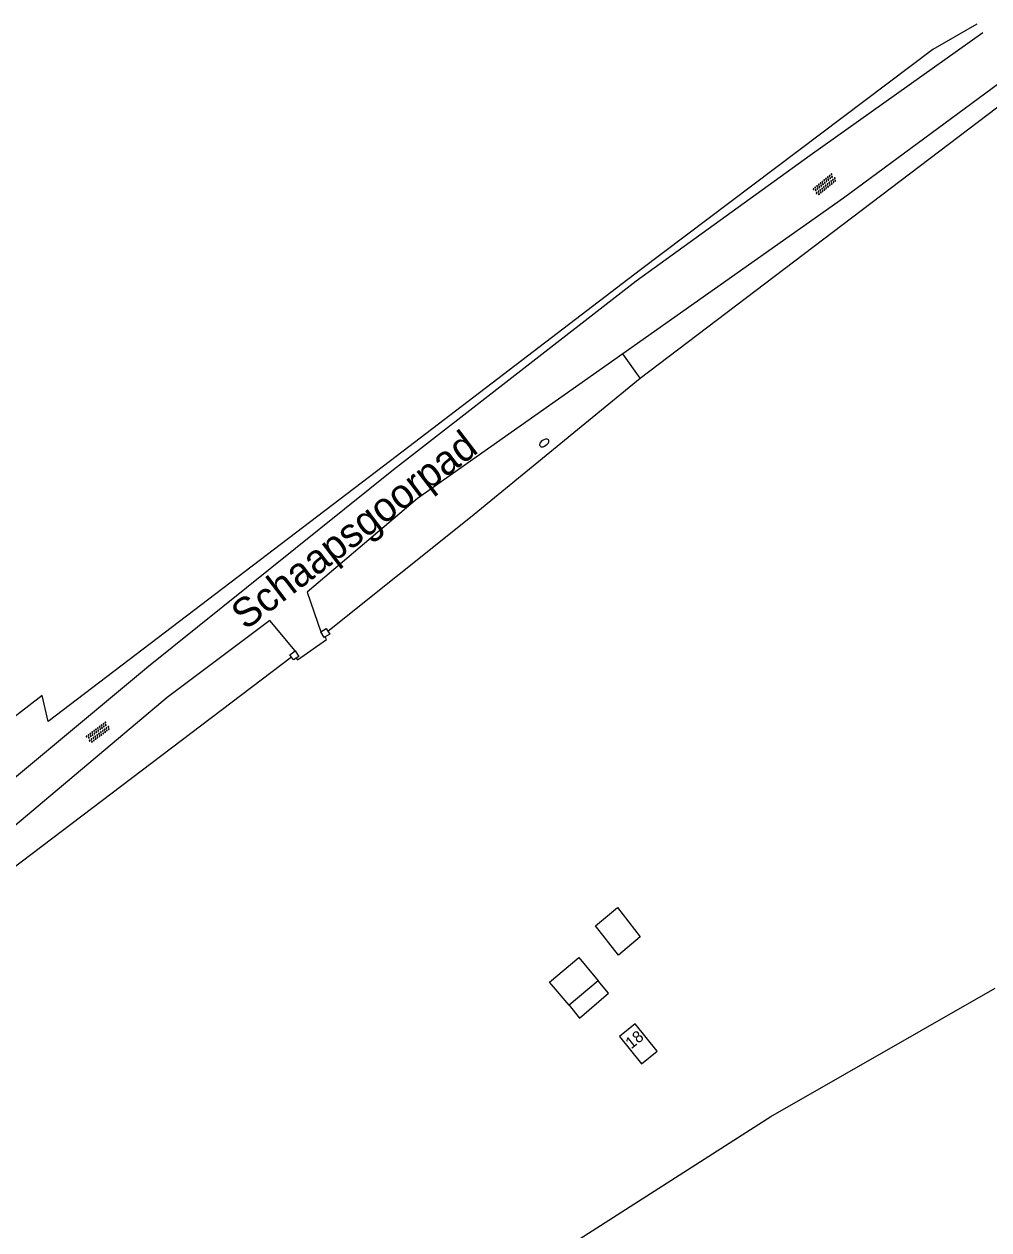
# Model space of a CAD drawing. Extents: x 126000 to 131009, y 393000 to 395500.
# Drawn here: x 130065 to 130147.8, y 395382.9 to 395486.2 of the extents above; entities that cross this region are included whole.
import ezdxf

# ---------------------------------------------------------------- set-up
doc = ezdxf.new("R2010")
doc.units = 0
for name, color, linetype in [('gg-afsc-draadraster', 7, 'Continuous'), ('gg-afsc-hekwerk', 7, 'Continuous'), ('gg-afsc-muur', 7, 'Continuous'), ('gg-anno-huisnummerreeks BGT', 7, 'Continuous'), ('gg-anno-openbare ruimte label', 7, 'Continuous'), ('gg-bbg-bijgebouw', 7, 'Continuous'), ('gg-bbg-hoofdgebouw', 7, 'Continuous'), ('gg-bbg-luifel en loopbrug', 7, 'Continuous'), ('gg-knt-bronhoudergrens', 7, 'Continuous'), ('gg-knt-onverhard', 7, 'Continuous'), ('gt-grn-groengrens', 7, 'Continuous'), ('gt-symb-brandkraan', 7, 'Continuous'), ('gt-symb-overige verharding', 7, 'Continuous')]:
    doc.layers.add(name, color=color, linetype=linetype)

# ---------------------------------------------------------------- blocks, each defined once
blk = doc.blocks.new('gt0-OVH')
at = {"layer": 'gt-symb-overige verharding'}
for points in [[(-0.97, 0.3), (-0.97, 0.31), (-0.96, 0.32), (-0.97, 0.33), (-0.97, 0.34), (-0.98, 0.35), (-0.99, 0.35), (-1, 0.36), (-1.01, 0.35), (-1.02, 0.35), (-1.03, 0.34), (-1.03, 0.33), (-1.04, 0.32), (-1.03, 0.31), (-1.03, 0.3), (-1.02, 0.29), (-1.01, 0.29), (-1, 0.28), (-0.99, 0.29), (-0.98, 0.29)], [(-0.87, 0.11), (-0.87, 0.12), (-0.86, 0.13), (-0.87, 0.14), (-0.87, 0.15), (-0.88, 0.16), (-0.89, 0.16), (-0.9, 0.16), (-0.91, 0.16), (-0.92, 0.16), (-0.93, 0.15), (-0.93, 0.14), (-0.94, 0.13), (-0.93, 0.12), (-0.93, 0.11), (-0.92, 0.1), (-0.91, 0.09), (-0.9, 0.09), (-0.89, 0.09), (-0.88, 0.1)], [(-0.77, 0.3), (-0.77, 0.31), (-0.76, 0.32), (-0.77, 0.33), (-0.77, 0.34), (-0.78, 0.35), (-0.79, 0.35), (-0.8, 0.36), (-0.81, 0.35), (-0.82, 0.35), (-0.83, 0.34), (-0.83, 0.33), (-0.84, 0.32), (-0.83, 0.31), (-0.83, 0.3), (-0.82, 0.29), (-0.81, 0.29), (-0.8, 0.28), (-0.79, 0.29), (-0.78, 0.29)], [(-0.67, 0.11), (-0.67, 0.12), (-0.66, 0.13), (-0.67, 0.14), (-0.67, 0.15), (-0.68, 0.16), (-0.69, 0.16), (-0.7, 0.16), (-0.71, 0.16), (-0.72, 0.16), (-0.73, 0.15), (-0.73, 0.14), (-0.74, 0.13), (-0.73, 0.12), (-0.73, 0.11), (-0.72, 0.1), (-0.71, 0.09), (-0.7, 0.09), (-0.69, 0.09), (-0.68, 0.1)], [(-0.57, 0.3), (-0.57, 0.31), (-0.56, 0.32), (-0.57, 0.33), (-0.57, 0.34), (-0.58, 0.35), (-0.59, 0.35), (-0.6, 0.36), (-0.61, 0.35), (-0.62, 0.35), (-0.63, 0.34), (-0.63, 0.33), (-0.64, 0.32), (-0.63, 0.31), (-0.63, 0.3), (-0.62, 0.29), (-0.61, 0.29), (-0.6, 0.28), (-0.59, 0.29), (-0.58, 0.29)], [(-0.47, 0.11), (-0.47, 0.12), (-0.46, 0.13), (-0.47, 0.14), (-0.47, 0.15), (-0.48, 0.16), (-0.49, 0.16), (-0.5, 0.16), (-0.51, 0.16), (-0.52, 0.16), (-0.53, 0.15), (-0.53, 0.14), (-0.54, 0.13), (-0.53, 0.12), (-0.53, 0.11), (-0.52, 0.1), (-0.51, 0.09), (-0.5, 0.09), (-0.49, 0.09), (-0.48, 0.1)], [(-0.37, 0.3), (-0.37, 0.31), (-0.36, 0.32), (-0.37, 0.33), (-0.37, 0.34), (-0.38, 0.35), (-0.39, 0.35), (-0.4, 0.36), (-0.41, 0.35), (-0.42, 0.35), (-0.43, 0.34), (-0.43, 0.33), (-0.44, 0.32), (-0.43, 0.31), (-0.43, 0.3), (-0.42, 0.29), (-0.41, 0.29), (-0.4, 0.28), (-0.39, 0.29), (-0.38, 0.29)], [(-0.27, 0.11), (-0.27, 0.12), (-0.26, 0.13), (-0.27, 0.14), (-0.27, 0.15), (-0.28, 0.16), (-0.29, 0.16), (-0.3, 0.16), (-0.31, 0.16), (-0.32, 0.16), (-0.33, 0.15), (-0.33, 0.14), (-0.34, 0.13), (-0.33, 0.12), (-0.33, 0.11), (-0.32, 0.1), (-0.31, 0.09), (-0.3, 0.09), (-0.29, 0.09), (-0.28, 0.1)], [(-0.17, 0.3), (-0.17, 0.31), (-0.16, 0.32), (-0.17, 0.33), (-0.17, 0.34), (-0.18, 0.35), (-0.19, 0.35), (-0.2, 0.36), (-0.21, 0.35), (-0.22, 0.35), (-0.23, 0.34), (-0.23, 0.33), (-0.24, 0.32), (-0.23, 0.31), (-0.23, 0.3), (-0.22, 0.29), (-0.21, 0.29), (-0.2, 0.28), (-0.19, 0.29), (-0.18, 0.29)], [(-0.07, 0.11), (-0.07, 0.12), (-0.06, 0.13), (-0.07, 0.14), (-0.07, 0.15), (-0.08, 0.16), (-0.09, 0.16), (-0.1, 0.16), (-0.11, 0.16), (-0.12, 0.16), (-0.13, 0.15), (-0.13, 0.14), (-0.14, 0.13), (-0.13, 0.12), (-0.13, 0.11), (-0.12, 0.1), (-0.11, 0.09), (-0.1, 0.09), (-0.09, 0.09), (-0.08, 0.1)], [(0.03, 0.3), (0.03, 0.31), (0.04, 0.32), (0.03, 0.33), (0.03, 0.34), (0.02, 0.35), (0.01, 0.35), (0, 0.36), (-0.01, 0.35), (-0.02, 0.35), (-0.03, 0.34), (-0.03, 0.33), (-0.04, 0.32), (-0.03, 0.31), (-0.03, 0.3), (-0.02, 0.29), (-0.01, 0.29), (0, 0.28), (0.01, 0.29), (0.02, 0.29)], [(0.13, 0.11), (0.13, 0.12), (0.14, 0.13), (0.13, 0.14), (0.13, 0.15), (0.12, 0.16), (0.11, 0.16), (0.1, 0.16), (0.09, 0.16), (0.08, 0.16), (0.07, 0.15), (0.07, 0.14), (0.06, 0.13), (0.07, 0.12), (0.07, 0.11), (0.08, 0.1), (0.09, 0.09), (0.1, 0.09), (0.11, 0.09), (0.12, 0.1)], [(0.23, 0.3), (0.23, 0.31), (0.24, 0.32), (0.23, 0.33), (0.23, 0.34), (0.22, 0.35), (0.21, 0.35), (0.2, 0.36), (0.19, 0.35), (0.18, 0.35), (0.17, 0.34), (0.17, 0.33), (0.16, 0.32), (0.17, 0.31), (0.17, 0.3), (0.18, 0.29), (0.19, 0.29), (0.2, 0.28), (0.21, 0.29), (0.22, 0.29)], [(0.33, 0.11), (0.33, 0.12), (0.34, 0.13), (0.33, 0.14), (0.33, 0.15), (0.32, 0.16), (0.31, 0.16), (0.3, 0.16), (0.29, 0.16), (0.28, 0.16), (0.27, 0.15), (0.27, 0.14), (0.26, 0.13), (0.27, 0.12), (0.27, 0.11), (0.28, 0.1), (0.29, 0.09), (0.3, 0.09), (0.31, 0.09), (0.32, 0.1)], [(0.43, 0.3), (0.43, 0.31), (0.44, 0.32), (0.43, 0.33), (0.43, 0.34), (0.42, 0.35), (0.41, 0.35), (0.4, 0.36), (0.39, 0.35), (0.38, 0.35), (0.37, 0.34), (0.37, 0.33), (0.36, 0.32), (0.37, 0.31), (0.37, 0.3), (0.38, 0.29), (0.39, 0.29), (0.4, 0.28), (0.41, 0.29), (0.42, 0.29)], [(0.53, 0.11), (0.53, 0.12), (0.54, 0.13), (0.53, 0.14), (0.53, 0.15), (0.52, 0.16), (0.51, 0.16), (0.5, 0.16), (0.49, 0.16), (0.48, 0.16), (0.47, 0.15), (0.47, 0.14), (0.46, 0.13), (0.47, 0.12), (0.47, 0.11), (0.48, 0.1), (0.49, 0.09), (0.5, 0.09), (0.51, 0.09), (0.52, 0.1)], [(0.63, 0.3), (0.63, 0.31), (0.64, 0.32), (0.63, 0.33), (0.63, 0.34), (0.62, 0.35), (0.61, 0.35), (0.6, 0.36), (0.59, 0.35), (0.58, 0.35), (0.57, 0.34), (0.57, 0.33), (0.56, 0.32), (0.57, 0.31), (0.57, 0.3), (0.58, 0.29), (0.59, 0.29), (0.6, 0.28), (0.61, 0.29), (0.62, 0.29)], [(0.73, 0.11), (0.73, 0.12), (0.74, 0.13), (0.73, 0.14), (0.73, 0.15), (0.72, 0.16), (0.71, 0.16), (0.7, 0.16), (0.69, 0.16), (0.68, 0.16), (0.67, 0.15), (0.67, 0.14), (0.66, 0.13), (0.67, 0.12), (0.67, 0.11), (0.68, 0.1), (0.69, 0.09), (0.7, 0.09), (0.71, 0.09), (0.72, 0.1)], [(0.83, 0.3), (0.83, 0.31), (0.84, 0.32), (0.83, 0.33), (0.83, 0.34), (0.82, 0.35), (0.81, 0.35), (0.8, 0.36), (0.79, 0.35), (0.78, 0.35), (0.77, 0.34), (0.77, 0.33), (0.76, 0.32), (0.77, 0.31), (0.77, 0.3), (0.78, 0.29), (0.79, 0.29), (0.8, 0.28), (0.81, 0.29), (0.82, 0.29)], [(0.93, 0.11), (0.93, 0.12), (0.94, 0.13), (0.93, 0.14), (0.93, 0.15), (0.92, 0.16), (0.91, 0.16), (0.9, 0.16), (0.89, 0.16), (0.88, 0.16), (0.87, 0.15), (0.87, 0.14), (0.86, 0.13), (0.87, 0.12), (0.87, 0.11), (0.88, 0.1), (0.89, 0.09), (0.9, 0.09), (0.91, 0.09), (0.92, 0.1)], [(1.03, 0.3), (1.03, 0.31), (1.04, 0.32), (1.03, 0.33), (1.03, 0.34), (1.02, 0.35), (1.01, 0.35), (1, 0.36), (0.99, 0.35), (0.98, 0.35), (0.97, 0.34), (0.97, 0.33), (0.96, 0.32), (0.97, 0.31), (0.97, 0.3), (0.98, 0.29), (0.99, 0.29), (1, 0.28), (1.01, 0.29), (1.02, 0.29)], [(-0.97, -0.14), (-0.97, -0.13), (-0.96, -0.12), (-0.97, -0.11), (-0.97, -0.1), (-0.98, -0.09), (-0.99, -0.09), (-1, -0.08), (-1.01, -0.09), (-1.02, -0.09), (-1.03, -0.1), (-1.03, -0.11), (-1.04, -0.12), (-1.03, -0.13), (-1.03, -0.14), (-1.02, -0.15), (-1.01, -0.15), (-1, -0.16), (-0.99, -0.15), (-0.98, -0.15)], [(-0.87, -0.33), (-0.87, -0.32), (-0.86, -0.31), (-0.87, -0.3), (-0.87, -0.29), (-0.88, -0.28), (-0.89, -0.28), (-0.9, -0.28), (-0.91, -0.28), (-0.92, -0.28), (-0.93, -0.29), (-0.93, -0.3), (-0.94, -0.31), (-0.93, -0.32), (-0.93, -0.33), (-0.92, -0.34), (-0.91, -0.35), (-0.9, -0.35), (-0.89, -0.35), (-0.88, -0.34)], [(-0.77, -0.14), (-0.77, -0.13), (-0.76, -0.12), (-0.77, -0.11), (-0.77, -0.1), (-0.78, -0.09), (-0.79, -0.09), (-0.8, -0.08), (-0.81, -0.09), (-0.82, -0.09), (-0.83, -0.1), (-0.83, -0.11), (-0.84, -0.12), (-0.83, -0.13), (-0.83, -0.14), (-0.82, -0.15), (-0.81, -0.15), (-0.8, -0.16), (-0.79, -0.15), (-0.78, -0.15)], [(-0.67, -0.33), (-0.67, -0.32), (-0.66, -0.31), (-0.67, -0.3), (-0.67, -0.29), (-0.68, -0.28), (-0.69, -0.28), (-0.7, -0.28), (-0.71, -0.28), (-0.72, -0.28), (-0.73, -0.29), (-0.73, -0.3), (-0.74, -0.31), (-0.73, -0.32), (-0.73, -0.33), (-0.72, -0.34), (-0.71, -0.35), (-0.7, -0.35), (-0.69, -0.35), (-0.68, -0.34)], [(-0.57, -0.14), (-0.57, -0.13), (-0.56, -0.12), (-0.57, -0.11), (-0.57, -0.1), (-0.58, -0.09), (-0.59, -0.09), (-0.6, -0.08), (-0.61, -0.09), (-0.62, -0.09), (-0.63, -0.1), (-0.63, -0.11), (-0.64, -0.12), (-0.63, -0.13), (-0.63, -0.14), (-0.62, -0.15), (-0.61, -0.15), (-0.6, -0.16), (-0.59, -0.15), (-0.58, -0.15)], [(-0.47, -0.33), (-0.47, -0.32), (-0.46, -0.31), (-0.47, -0.3), (-0.47, -0.29), (-0.48, -0.28), (-0.49, -0.28), (-0.5, -0.28), (-0.51, -0.28), (-0.52, -0.28), (-0.53, -0.29), (-0.53, -0.3), (-0.54, -0.31), (-0.53, -0.32), (-0.53, -0.33), (-0.52, -0.34), (-0.51, -0.35), (-0.5, -0.35), (-0.49, -0.35), (-0.48, -0.34)], [(-0.37, -0.14), (-0.37, -0.13), (-0.36, -0.12), (-0.37, -0.11), (-0.37, -0.1), (-0.38, -0.09), (-0.39, -0.09), (-0.4, -0.08), (-0.41, -0.09), (-0.42, -0.09), (-0.43, -0.1), (-0.43, -0.11), (-0.44, -0.12), (-0.43, -0.13), (-0.43, -0.14), (-0.42, -0.15), (-0.41, -0.15), (-0.4, -0.16), (-0.39, -0.15), (-0.38, -0.15)], [(-0.27, -0.33), (-0.27, -0.32), (-0.26, -0.31), (-0.27, -0.3), (-0.27, -0.29), (-0.28, -0.28), (-0.29, -0.28), (-0.3, -0.28), (-0.31, -0.28), (-0.32, -0.28), (-0.33, -0.29), (-0.33, -0.3), (-0.34, -0.31), (-0.33, -0.32), (-0.33, -0.33), (-0.32, -0.34), (-0.31, -0.35), (-0.3, -0.35), (-0.29, -0.35), (-0.28, -0.34)], [(-0.17, -0.14), (-0.17, -0.13), (-0.16, -0.12), (-0.17, -0.11), (-0.17, -0.1), (-0.18, -0.09), (-0.19, -0.09), (-0.2, -0.08), (-0.21, -0.09), (-0.22, -0.09), (-0.23, -0.1), (-0.23, -0.11), (-0.24, -0.12), (-0.23, -0.13), (-0.23, -0.14), (-0.22, -0.15), (-0.21, -0.15), (-0.2, -0.16), (-0.19, -0.15), (-0.18, -0.15)], [(-0.07, -0.33), (-0.07, -0.32), (-0.06, -0.31), (-0.07, -0.3), (-0.07, -0.29), (-0.08, -0.28), (-0.09, -0.28), (-0.1, -0.28), (-0.11, -0.28), (-0.12, -0.28), (-0.13, -0.29), (-0.13, -0.3), (-0.14, -0.31), (-0.13, -0.32), (-0.13, -0.33), (-0.12, -0.34), (-0.11, -0.35), (-0.1, -0.35), (-0.09, -0.35), (-0.08, -0.34)], [(0.03, -0.14), (0.03, -0.13), (0.04, -0.12), (0.03, -0.11), (0.03, -0.1), (0.02, -0.09), (0.01, -0.09), (0, -0.08), (-0.01, -0.09), (-0.02, -0.09), (-0.03, -0.1), (-0.03, -0.11), (-0.04, -0.12), (-0.03, -0.13), (-0.03, -0.14), (-0.02, -0.15), (-0.01, -0.15), (0, -0.16), (0.01, -0.15), (0.02, -0.15)], [(0.13, -0.33), (0.13, -0.32), (0.14, -0.31), (0.13, -0.3), (0.13, -0.29), (0.12, -0.28), (0.11, -0.28), (0.1, -0.28), (0.09, -0.28), (0.08, -0.28), (0.07, -0.29), (0.07, -0.3), (0.06, -0.31), (0.07, -0.32), (0.07, -0.33), (0.08, -0.34), (0.09, -0.35), (0.1, -0.35), (0.11, -0.35), (0.12, -0.34)], [(0.23, -0.14), (0.23, -0.13), (0.24, -0.12), (0.23, -0.11), (0.23, -0.1), (0.22, -0.09), (0.21, -0.09), (0.2, -0.08), (0.19, -0.09), (0.18, -0.09), (0.17, -0.1), (0.17, -0.11), (0.16, -0.12), (0.17, -0.13), (0.17, -0.14), (0.18, -0.15), (0.19, -0.15), (0.2, -0.16), (0.21, -0.15), (0.22, -0.15)], [(0.33, -0.33), (0.33, -0.32), (0.34, -0.31), (0.33, -0.3), (0.33, -0.29), (0.32, -0.28), (0.31, -0.28), (0.3, -0.28), (0.29, -0.28), (0.28, -0.28), (0.27, -0.29), (0.27, -0.3), (0.26, -0.31), (0.27, -0.32), (0.27, -0.33), (0.28, -0.34), (0.29, -0.35), (0.3, -0.35), (0.31, -0.35), (0.32, -0.34)], [(0.43, -0.14), (0.43, -0.13), (0.44, -0.12), (0.43, -0.11), (0.43, -0.1), (0.42, -0.09), (0.41, -0.09), (0.4, -0.08), (0.39, -0.09), (0.38, -0.09), (0.37, -0.1), (0.37, -0.11), (0.36, -0.12), (0.37, -0.13), (0.37, -0.14), (0.38, -0.15), (0.39, -0.15), (0.4, -0.16), (0.41, -0.15), (0.42, -0.15)], [(0.53, -0.33), (0.53, -0.32), (0.54, -0.31), (0.53, -0.3), (0.53, -0.29), (0.52, -0.28), (0.51, -0.28), (0.5, -0.28), (0.49, -0.28), (0.48, -0.28), (0.47, -0.29), (0.47, -0.3), (0.46, -0.31), (0.47, -0.32), (0.47, -0.33), (0.48, -0.34), (0.49, -0.35), (0.5, -0.35), (0.51, -0.35), (0.52, -0.34)], [(0.63, -0.14), (0.63, -0.13), (0.64, -0.12), (0.63, -0.11), (0.63, -0.1), (0.62, -0.09), (0.61, -0.09), (0.6, -0.08), (0.59, -0.09), (0.58, -0.09), (0.57, -0.1), (0.57, -0.11), (0.56, -0.12), (0.57, -0.13), (0.57, -0.14), (0.58, -0.15), (0.59, -0.15), (0.6, -0.16), (0.61, -0.15), (0.62, -0.15)], [(0.73, -0.33), (0.73, -0.32), (0.74, -0.31), (0.73, -0.3), (0.73, -0.29), (0.72, -0.28), (0.71, -0.28), (0.7, -0.28), (0.69, -0.28), (0.68, -0.28), (0.67, -0.29), (0.67, -0.3), (0.66, -0.31), (0.67, -0.32), (0.67, -0.33), (0.68, -0.34), (0.69, -0.35), (0.7, -0.35), (0.71, -0.35), (0.72, -0.34)], [(0.83, -0.14), (0.83, -0.13), (0.84, -0.12), (0.83, -0.11), (0.83, -0.1), (0.82, -0.09), (0.81, -0.09), (0.8, -0.08), (0.79, -0.09), (0.78, -0.09), (0.77, -0.1), (0.77, -0.11), (0.76, -0.12), (0.77, -0.13), (0.77, -0.14), (0.78, -0.15), (0.79, -0.15), (0.8, -0.16), (0.81, -0.15), (0.82, -0.15)], [(0.93, -0.33), (0.93, -0.32), (0.94, -0.31), (0.93, -0.3), (0.93, -0.29), (0.92, -0.28), (0.91, -0.28), (0.9, -0.28), (0.89, -0.28), (0.88, -0.28), (0.87, -0.29), (0.87, -0.3), (0.86, -0.31), (0.87, -0.32), (0.87, -0.33), (0.88, -0.34), (0.89, -0.35), (0.9, -0.35), (0.91, -0.35), (0.92, -0.34)], [(1.03, -0.14), (1.03, -0.13), (1.04, -0.12), (1.03, -0.11), (1.03, -0.1), (1.02, -0.09), (1.01, -0.09), (1, -0.08), (0.99, -0.09), (0.98, -0.09), (0.97, -0.1), (0.97, -0.11), (0.96, -0.12), (0.97, -0.13), (0.97, -0.14), (0.98, -0.15), (0.99, -0.15), (1, -0.16), (1.01, -0.15), (1.02, -0.15)]]:
    blk.add_lwpolyline(points, close=True, dxfattribs=at)
blk = doc.blocks.new('gt0-BR')
at = {"layer": 'gt-symb-brandkraan'}
for centre, radius, start, end in [((-0.24, 0), 0.206, 107.5669, 252.4331), ((0.6, -2.66), 3, 106.892, 107.5669), ((0, -0.69), 0.938, 73.108, 106.892), ((-0.6, -2.66), 3, 72.4331, 73.108), ((0.24, 0), 0.206, 287.567, 72.4331), ((0.6, 2.66), 3, 252.4331, 253.108), ((0, 0.69), 0.938, 253.108, 286.8921), ((-0.6, 2.66), 3, 286.8921, 287.567)]:
    blk.add_arc(centre, radius, start, end, dxfattribs=at)

msp = doc.modelspace()

# ---------------------------------------------------------------- linework, layer by layer
at = {"layer": 'gg-afsc-draadraster'}
msp.add_line((130117.88, 395455.85), (130150.7, 395480.76), dxfattribs=at)
for points in [[(130146.74, 395486.2), (130142.98, 395484.03), (130117.91, 395465.15), (130096.48, 395448.78), (130067.11, 395426.45), (130066.59, 395428.66), (130030.33, 395400.6), (130022.08, 395394.97), (130015.3, 395389.55)], [(130091.09, 395434.18), (130103.32, 395443.95), (130117.88, 395455.85)], [(130087.99, 395431.94), (130056.24, 395407.92), (130036.85, 395393.23), (130021, 395381.04)]]:
    msp.add_lwpolyline(points, dxfattribs=at)
at = {"layer": 'gg-afsc-hekwerk'}
msp.add_lwpolyline([(130088.38, 395431.87), (130088.48, 395431.73), (130090.99, 395433.47), (130090.86, 395433.68)], dxfattribs=at)
at = {"layer": 'gg-afsc-muur'}
for points in [[(130090.49, 395434.11), (130090.96, 395434.4), (130091.09, 395434.18)], [(130090.86, 395433.68), (130090.78, 395433.63), (130090.49, 395434.11)], [(130091.09, 395434.18), (130091.25, 395433.92), (130090.86, 395433.68)], [(130087.99, 395431.94), (130087.83, 395432.16), (130088.29, 395432.48)], [(130088.38, 395431.87), (130088.15, 395431.71), (130087.99, 395431.94)], [(130088.29, 395432.48), (130088.6, 395432.02), (130088.38, 395431.87)]]:
    msp.add_lwpolyline(points, dxfattribs=at)
at = {"layer": 'gg-bbg-bijgebouw'}
msp.add_line((130114.28, 395404.22), (130111.79, 395402.13), dxfattribs=at)
msp.add_lwpolyline([(130111.79, 395402.13), (130110.1, 395404.09), (130112.61, 395406.2), (130114.28, 395404.22)], dxfattribs=at)
at = {"layer": 'gg-bbg-hoofdgebouw'}
msp.add_lwpolyline([(130117.46, 395400.53), (130116.11, 395399.44), (130117.98, 395397.1), (130119.34, 395398.18), (130117.46, 395400.53)], dxfattribs=at)
at = {"layer": 'gg-bbg-luifel en loopbrug'}
for points in [[(130114.05, 395408.93), (130115.92, 395410.51), (130117.88, 395407.99), (130116.01, 395406.41), (130114.05, 395408.93)], [(130111.79, 395402.13), (130112.66, 395401.02), (130115.17, 395403.15), (130114.28, 395404.22)]]:
    msp.add_lwpolyline(points, dxfattribs=at)
at = {"layer": 'gg-knt-bronhoudergrens'}
msp.add_lwpolyline([(130046.63, 395349.57), (130072.38, 395360.27), (130098.11, 395372.8), (130129.08, 395392.58), (130148.31, 395403.59)], dxfattribs=at)
at = {"layer": 'gg-knt-onverhard'}
for points in [[(130017.89, 395385.66), (130019.14, 395386.69), (130020.68, 395388.64), (130022.03, 395390.61), (130023.4, 395392.03), (130030.62, 395395.74), (130036.12, 395398.15), (130043.41, 395404.39), (130058.89, 395417.19), (130075.7, 395431.18), (130096.71, 395448.02), (130117.54, 395464.2), (130132.44, 395474.96), (130147.25, 395485.48)], [(130149.81, 395481.96), (130135.3, 395471.3), (130116.39, 395457.96)], [(130116.39, 395457.96), (130098.79, 395445.54), (130089.32, 395437.53), (130090.49, 395434.11)], [(130088.29, 395432.48), (130086.11, 395435.08), (130077.32, 395428.49), (130060.43, 395414.3), (130046.49, 395402.5), (130037.08, 395395.86), (130030.31, 395392.79), (130027.49, 395391.61), (130026.28, 395390.63), (130025.38, 395389.08), (130023.97, 395387.08), (130021.62, 395385.41), (130018.78, 395383.82)]]:
    msp.add_lwpolyline(points, dxfattribs=at)
at = {"layer": 'gt-grn-groengrens'}
msp.add_line((130117.88, 395455.85), (130116.39, 395457.96), dxfattribs=at)

# ---------------------------------------------------------------- block references
at = {"layer": 'gt-symb-brandkraan', "rotation": -144.63775040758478}
msp.add_blockref('gt0-BR', (130109.65, 395450.31), dxfattribs=at)
at = {"layer": 'gt-symb-overige verharding'}
for p, rotation in [((130133.71, 395472.45), 39.2773114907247), ((130071.4, 395425.49), 36.58342113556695)]:
    msp.add_blockref('gt0-OVH', p, dxfattribs=dict(at, rotation=rotation))

# ---------------------------------------------------------------- texts
at = {"layer": 'gg-anno-huisnummerreeks BGT'}
msp.add_text('18', height=1, rotation=38.7, dxfattribs=at).set_placement((130117.11, 395398.33))
at = {"layer": 'gg-anno-openbare ruimte label'}
msp.add_text('Schaapsgoorpad', height=2.5, rotation=37.4, dxfattribs=at).set_placement((130084.04, 395434.21))

doc.saveas('drawing.dxf')
